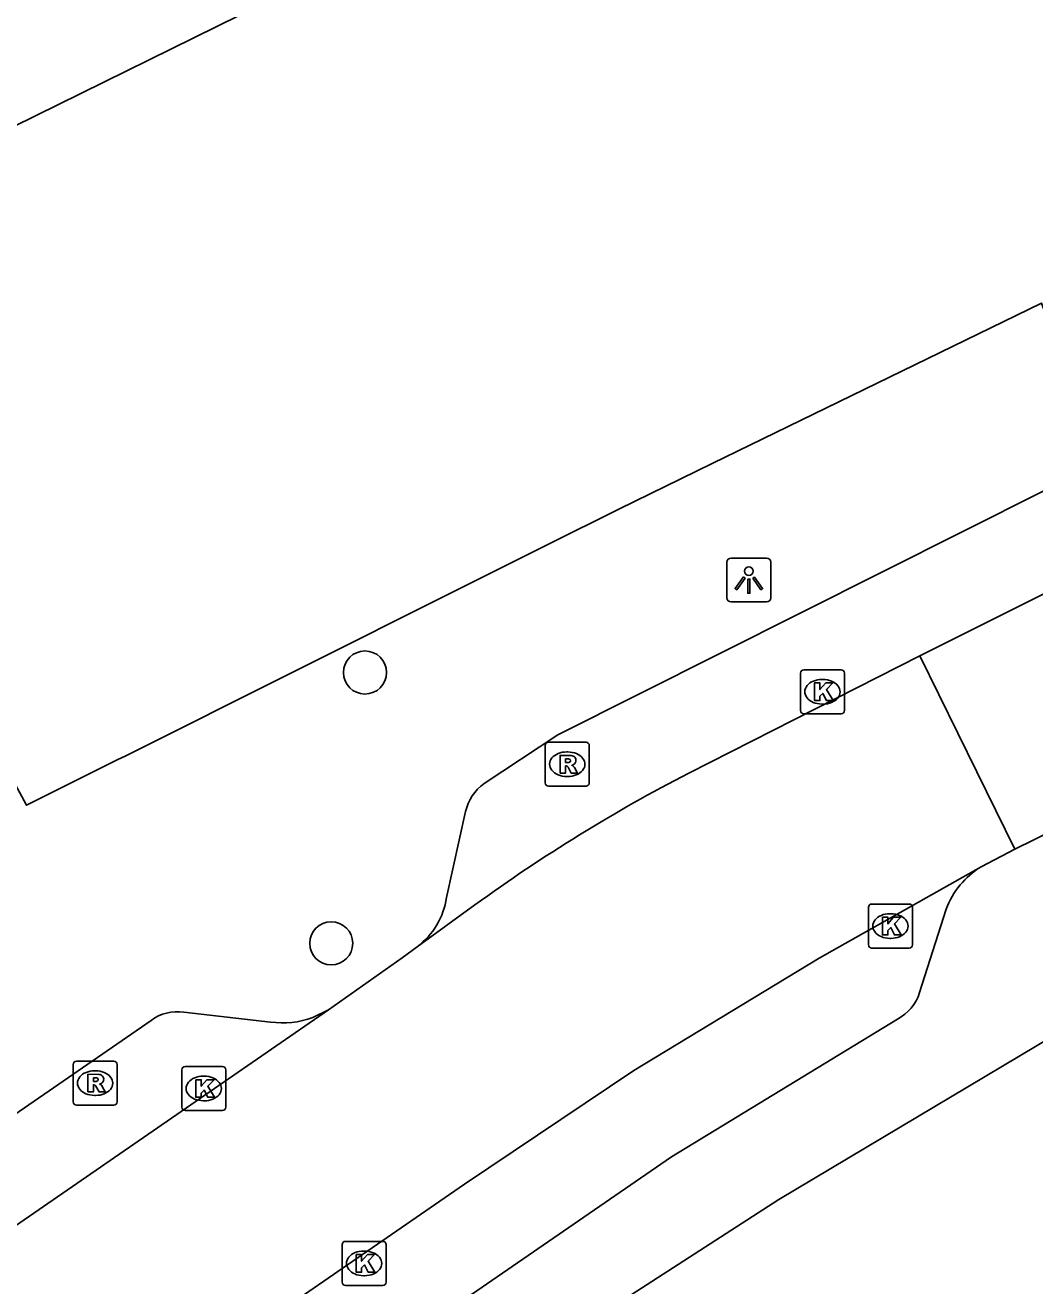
# Model space of a CAD drawing. Extents: x 157793 to 159380, y 380882 to 382313.
# Drawn here: x 158280.29 to 158303.24, y 381473.87 to 381502.51 of the extents above; entities that cross this region are included whole.
import ezdxf

# ---------------------------------------------------------------- set-up
doc = ezdxf.new("R2010")
doc.units = 0
for name, color, linetype in [('IMGEO_Boom', 7, 'Continuous'), ('IMGEO_Kolk', 7, 'Continuous'), ('IMGEO_Lichtpunt', 7, 'Continuous'), ('IMGEO_Pand', 7, 'Continuous'), ('IMGEO_Rijbaan_lokaal_open', 7, 'Continuous'), ('IMGEO_Rioolput', 7, 'Continuous'), ('IMGEO_Voetpad_open', 7, 'Continuous')]:
    doc.layers.add(name, color=color, linetype=linetype)

msp = doc.modelspace()

# ---------------------------------------------------------------- linework, layer by layer
at = {"layer": 'IMGEO_Boom'}
for centre in [(158288.014, 381487.806), (158287.246, 381481.652)]:
    msp.add_circle(centre, 0.489, dxfattribs=at)
at = {"layer": 'IMGEO_Kolk'}
for p, q in [((158297.909, 381486.942), (158297.909, 381487.794)), ((158297.984, 381487.868), (158298.836, 381487.868)), ((158298.397, 381487.648), (158298.422, 381487.648)), ((158298.91, 381487.794), (158298.91, 381486.942)), ((158298.42, 381487.088), (158298.395, 381487.088)), ((158298.836, 381486.868), (158297.984, 381486.868)), ((158299.528, 381482.545), (158300.38, 381482.545)), ((158299.453, 381481.619), (158299.453, 381482.471)), ((158299.941, 381482.325), (158299.966, 381482.325)), ((158300.454, 381482.471), (158300.454, 381481.619)), ((158299.964, 381481.765), (158299.939, 381481.765)), ((158300.38, 381481.545), (158299.528, 381481.545)), ((158283.849, 381477.928), (158283.849, 381478.78)), ((158283.924, 381478.854), (158284.776, 381478.854)), ((158284.85, 381478.78), (158284.85, 381477.928)), ((158284.337, 381478.634), (158284.362, 381478.634)), ((158284.36, 381478.074), (158284.335, 381478.074)), ((158284.776, 381477.854), (158283.924, 381477.854)), ((158287.494, 381473.954), (158287.494, 381474.806)), ((158287.569, 381474.88), (158288.421, 381474.88)), ((158288.495, 381474.806), (158288.495, 381473.954)), ((158287.982, 381474.66), (158288.007, 381474.66)), ((158288.421, 381473.88), (158287.569, 381473.88)), ((158288.005, 381474.1), (158287.98, 381474.1))]:
    msp.add_line(p, q, dxfattribs=at)
for points in [[(158297.909, 381486.942), (158297.909, 381487.794)], [(158297.984, 381487.868), (158298.836, 381487.868)], [(158298.91, 381487.794), (158298.91, 381486.942)], [(158298.23, 381487.568), (158298.353, 381487.568), (158298.353, 381487.417), (158298.483, 381487.568), (158298.647, 381487.568), (158298.501, 381487.417), (158298.654, 381487.168), (158298.502, 381487.168), (158298.417, 381487.332), (158298.353, 381487.265), (158298.353, 381487.168), (158298.23, 381487.168), (158298.23, 381487.568)], [(158298.836, 381486.868), (158297.984, 381486.868)], [(158299.528, 381482.545), (158300.38, 381482.545)], [(158299.453, 381481.619), (158299.453, 381482.471)], [(158299.774, 381482.245), (158299.897, 381482.245), (158299.897, 381482.094), (158300.027, 381482.245), (158300.191, 381482.245), (158300.045, 381482.094), (158300.198, 381481.845), (158300.046, 381481.845), (158299.961, 381482.009), (158299.897, 381481.942), (158299.897, 381481.845), (158299.774, 381481.845), (158299.774, 381482.245)], [(158300.454, 381482.471), (158300.454, 381481.619)], [(158300.38, 381481.545), (158299.528, 381481.545)], [(158283.849, 381477.928), (158283.849, 381478.78)], [(158283.924, 381478.854), (158284.776, 381478.854)], [(158284.85, 381478.78), (158284.85, 381477.928)], [(158284.17, 381478.554), (158284.293, 381478.554), (158284.293, 381478.403), (158284.423, 381478.554), (158284.587, 381478.554), (158284.441, 381478.403), (158284.594, 381478.154), (158284.442, 381478.154), (158284.357, 381478.318), (158284.293, 381478.251), (158284.293, 381478.154), (158284.17, 381478.154), (158284.17, 381478.554)], [(158284.776, 381477.854), (158283.924, 381477.854)], [(158287.494, 381473.954), (158287.494, 381474.806)], [(158287.569, 381474.88), (158288.421, 381474.88)], [(158288.495, 381474.806), (158288.495, 381473.954)], [(158287.815, 381474.58), (158287.938, 381474.58), (158287.938, 381474.429), (158288.068, 381474.58), (158288.232, 381474.58), (158288.086, 381474.429), (158288.239, 381474.18), (158288.087, 381474.18), (158288.002, 381474.344), (158287.938, 381474.277), (158287.938, 381474.18), (158287.815, 381474.18), (158287.815, 381474.58)], [(158288.421, 381473.88), (158287.569, 381473.88)]]:
    msp.add_lwpolyline(points, dxfattribs=at)
for centre, start, end in [((158297.986, 381487.792), 91.552, 178.448), ((158297.986, 381487.792), 91.552, 178.448), ((158298.834, 381487.792), 1.552, 88.448), ((158298.834, 381487.792), 1.552, 88.448), ((158297.986, 381486.944), 181.552, 268.448), ((158297.986, 381486.944), 181.552, 268.448), ((158298.834, 381486.944), 271.552, 358.448), ((158298.834, 381486.944), 271.552, 358.448), ((158299.53, 381482.469), 91.552, 178.448), ((158299.53, 381482.469), 91.552, 178.448), ((158300.378, 381482.469), 1.552, 88.448), ((158300.378, 381482.469), 1.552, 88.448), ((158299.53, 381481.621), 181.552, 268.448), ((158299.53, 381481.621), 181.552, 268.448), ((158300.378, 381481.621), 271.552, 358.448), ((158300.378, 381481.621), 271.552, 358.448), ((158283.926, 381478.778), 91.552, 178.448), ((158283.926, 381478.778), 91.552, 178.448), ((158284.774, 381478.778), 1.552, 88.448), ((158284.774, 381478.778), 1.552, 88.448), ((158283.926, 381477.93), 181.552, 268.448), ((158283.926, 381477.93), 181.552, 268.448), ((158284.774, 381477.93), 271.552, 358.448), ((158284.774, 381477.93), 271.552, 358.448), ((158287.571, 381474.804), 91.552, 178.448), ((158287.571, 381474.804), 91.552, 178.448), ((158288.419, 381474.804), 1.552, 88.448), ((158288.419, 381474.804), 1.552, 88.448), ((158287.571, 381473.956), 181.552, 268.448), ((158287.571, 381473.956), 181.552, 268.448), ((158288.419, 381473.956), 271.552, 358.448), ((158288.419, 381473.956), 271.552, 358.448)]:
    msp.add_arc(centre, 0.0765, start, end, dxfattribs=at)
for centre, major_axis, ratio, start_param, end_param in [((158298.396, 381487.368), (-0.387, 0.002), 0.722429, 4.712389, 7.853982), ((158298.421, 381487.368), (-0.39, 0.002), 0.717154, 1.570796, 4.712389), ((158299.94, 381482.045), (-0.387, 0.002), 0.722429, 4.712389, 7.853982), ((158299.965, 381482.045), (-0.39, 0.002), 0.717154, 1.570796, 4.712389), ((158284.336, 381478.354), (-0.387, 0.002), 0.722429, 4.712389, 7.853982), ((158284.361, 381478.354), (-0.39, 0.002), 0.717154, 1.570796, 4.712389), ((158287.981, 381474.38), (-0.387, 0.002), 0.722429, 4.712389, 7.853982), ((158288.006, 381474.38), (-0.39, 0.002), 0.717154, 1.570796, 4.712389)]:
    msp.add_ellipse(centre, major_axis=major_axis, ratio=ratio, start_param=start_param, end_param=end_param, dxfattribs=at)
at = {"layer": 'IMGEO_Lichtpunt'}
for p, q in [((158296.238, 381490.312), (158296.238, 381489.505)), ((158296.238, 381490.312), (158296.238, 381489.505)), ((158297.14, 381490.407), (158296.332, 381490.407)), ((158297.14, 381490.407), (158296.332, 381490.407)), ((158297.234, 381489.505), (158297.234, 381490.312)), ((158297.234, 381489.505), (158297.234, 381490.312)), ((158296.332, 381489.411), (158297.14, 381489.411)), ((158296.332, 381489.411), (158297.14, 381489.411))]:
    msp.add_line(p, q, dxfattribs=at)
for points in [[(158296.612, 381489.976), (158296.651, 381489.948), (158296.463, 381489.686), (158296.425, 381489.713), (158296.612, 381489.976)], [(158296.714, 381489.928), (158296.761, 381489.928), (158296.761, 381489.606), (158296.714, 381489.606), (158296.714, 381489.928)], [(158296.824, 381489.948), (158296.862, 381489.975), (158297.049, 381489.713), (158297.01, 381489.685), (158296.824, 381489.948)]]:
    msp.add_lwpolyline(points, dxfattribs=at)
msp.add_circle((158296.737, 381490.11), 0.0994, dxfattribs=at)
for centre, start, end in [((158296.332, 381490.312), 90, 180), ((158296.332, 381490.312), 90, 180), ((158297.14, 381490.312), 0, 90), ((158297.14, 381490.312), 0, 90), ((158296.332, 381489.505), 180, 270), ((158296.332, 381489.505), 180, 270), ((158297.14, 381489.505), 270, 0), ((158297.14, 381489.505), 270, 360)]:
    msp.add_arc(centre, 0.0946, start, end, dxfattribs=at)
at = {"layer": 'IMGEO_Pand'}
msp.add_lwpolyline([(158285.679, 381502.993), (158280.019, 381500.202)], dxfattribs=at)
at = {"layer": 'IMGEO_Rijbaan_lokaal_open'}
for points in [[(158323.239, 381499.498), (158300.625, 381488.183)], [(158300.625, 381488.183), (158295.372, 381485.52)], [(158300.625, 381488.183), (158302.784, 381483.793)], [(158307.7, 381486.207), (158302.784, 381483.793)], [(158302.784, 381483.793), (158302.02, 381483.392)], [(158302.02, 381483.392), (158298.335, 381481.315), (158294.12, 381478.763), (158290.279, 381476.177), (158238.977, 381440.815)], [(158290.513, 381482.525), (158289.203, 381481.576)], [(158287.186, 381480.143), (158288.861, 381481.321), (158289.203, 381481.576)], [(158287.186, 381480.143), (158236.126, 381444.916)]]:
    msp.add_lwpolyline(points, dxfattribs=at)
msp.add_arc((158312.534, 381452.238), 37.446, 117.2779, 126.0199, dxfattribs=at)
at = {"layer": 'IMGEO_Rioolput'}
for p, q in [((158292.185, 381486.222), (158293.037, 381486.222)), ((158292.11, 381485.296), (158292.11, 381486.148)), ((158292.598, 381486.002), (158292.623, 381486.002)), ((158293.111, 381486.148), (158293.111, 381485.296)), ((158292.621, 381485.442), (158292.596, 381485.442)), ((158293.037, 381485.222), (158292.185, 381485.222)), ((158281.38, 381478.05), (158281.38, 381478.902)), ((158281.455, 381478.976), (158282.307, 381478.976)), ((158281.868, 381478.756), (158281.893, 381478.756)), ((158282.381, 381478.902), (158282.381, 381478.05)), ((158281.891, 381478.196), (158281.866, 381478.196)), ((158282.307, 381477.976), (158281.455, 381477.976))]:
    msp.add_line(p, q, dxfattribs=at)
for points in [[(158292.185, 381486.222), (158293.037, 381486.222)], [(158292.11, 381485.296), (158292.11, 381486.148)], [(158292.699, 381485.92), (158292.447, 381485.922), (158292.447, 381485.522)], [(158293.111, 381486.148), (158293.111, 381485.296)], [(158292.447, 381485.522), (158292.571, 381485.522), (158292.571, 381485.684), (158292.582, 381485.684)], [(158292.625, 381485.841), (158292.571, 381485.841), (158292.571, 381485.76)], [(158292.571, 381485.76), (158292.623, 381485.76)], [(158292.629, 381485.655), (158292.7, 381485.522), (158292.84, 381485.522), (158292.775, 381485.648)], [(158293.037, 381485.222), (158292.185, 381485.222)], [(158281.38, 381478.05), (158281.38, 381478.902)], [(158281.455, 381478.976), (158282.307, 381478.976)], [(158282.381, 381478.902), (158282.381, 381478.05)], [(158281.969, 381478.674), (158281.717, 381478.676), (158281.717, 381478.276)], [(158281.895, 381478.595), (158281.841, 381478.595), (158281.841, 381478.514)], [(158281.841, 381478.514), (158281.893, 381478.514)], [(158281.717, 381478.276), (158281.841, 381478.276), (158281.841, 381478.438), (158281.852, 381478.438)], [(158281.899, 381478.409), (158281.97, 381478.276), (158282.11, 381478.276), (158282.045, 381478.402)], [(158282.307, 381477.976), (158281.455, 381477.976)]]:
    msp.add_lwpolyline(points, dxfattribs=at)
for centre, radius, start, end in [((158292.187, 381486.146), 0.0765, 91.552, 178.448), ((158292.187, 381486.146), 0.0765, 91.552, 178.448), ((158293.035, 381486.146), 0.0765, 1.552, 88.448), ((158293.035, 381486.146), 0.0765, 1.552, 88.448), ((158292.698, 381485.81), 0.109, 350.3612, 89.416), ((158292.581, 381485.631), 0.0533, 26.0293, 88.6989), ((158292.607, 381485.949), 0.19, 274.7715, 282.9687), ((158292.631, 381485.745), 0.0964, 77.0061, 93.1865), ((158292.645, 381485.802), 0.0378, 276.6634, 79.6772), ((158292.696, 381485.81), 0.112, 277.5842, 350.9817), ((158292.68, 381485.595), 0.108, 29.5134, 73.7905), ((158292.187, 381485.298), 0.0765, 181.552, 268.448), ((158292.187, 381485.298), 0.0765, 181.552, 268.448), ((158293.035, 381485.298), 0.0765, 271.552, 358.448), ((158293.035, 381485.298), 0.0765, 271.552, 358.448), ((158281.457, 381478.9), 0.0765, 91.552, 178.448), ((158281.457, 381478.9), 0.0765, 91.552, 178.448), ((158282.305, 381478.9), 0.0765, 1.552, 88.448), ((158282.305, 381478.9), 0.0765, 1.552, 88.448), ((158281.877, 381478.703), 0.19, 274.7715, 282.9687), ((158281.901, 381478.499), 0.0964, 77.0061, 93.1865), ((158281.915, 381478.556), 0.0378, 276.6634, 79.6772), ((158281.968, 381478.564), 0.109, 350.3612, 89.416), ((158281.966, 381478.564), 0.112, 277.5842, 350.9817), ((158281.851, 381478.385), 0.0533, 26.0293, 88.6989), ((158281.95, 381478.349), 0.108, 29.5134, 73.7905), ((158281.457, 381478.052), 0.0765, 181.552, 268.448), ((158281.457, 381478.052), 0.0765, 181.552, 268.448), ((158282.305, 381478.052), 0.0765, 271.552, 358.448), ((158282.305, 381478.052), 0.0765, 271.552, 358.448)]:
    msp.add_arc(centre, radius, start, end, dxfattribs=at)
for centre, major_axis, ratio, start_param, end_param in [((158292.597, 381485.722), (-0.387, 0.002), 0.722429, 4.712389, 7.853982), ((158292.622, 381485.722), (-0.39, 0.002), 0.717154, 1.570796, 4.712389), ((158281.867, 381478.476), (-0.387, 0.002), 0.722429, 4.712389, 7.853982), ((158281.892, 381478.476), (-0.39, 0.002), 0.717154, 1.570796, 4.712389)]:
    msp.add_ellipse(centre, major_axis=major_axis, ratio=ratio, start_param=start_param, end_param=end_param, dxfattribs=at)
at = {"layer": 'IMGEO_Voetpad_open'}
for points in [[(158290.721, 381485.284), (158292.396, 381486.391), (158323.691, 381502.101), (158328.215, 381504.357), (158335.434, 381507.954), (158339.842, 381510.182), (158360.378, 381520.424)], [(158279.346, 381486.606), (158279.862, 381485.646), (158280.323, 381484.788), (158282.401, 381485.828), (158282.563, 381485.908), (158290.201, 381489.729), (158291.758, 381490.507), (158292.187, 381490.722), (158293.783, 381491.52), (158295.901, 381492.555), (158303.384, 381496.2), (158303.625, 381495.571), (158305.588, 381496.813)], [(158289.869, 381482.694), (158290.3, 381484.644)], [(158301.222, 381482.427), (158300.616, 381480.534)], [(158309.727, 381474.963), (158273.457, 381457.008), (158272.57, 381458.87), (158294.066, 381473.665), (158297.419, 381475.832), (158304.861, 381480.266), (158304.977, 381480.342)], [(158235.765, 381447.229), (158250.571, 381457.44), (158256.757, 381461.706), (158283.152, 381479.902)], [(158300.112, 381479.931), (158294.977, 381476.803), (158237.636, 381437.336)], [(158283.895, 381480.089), (158285.867, 381479.863)], [(158286.831, 381479.969), (158287.186, 381480.143)]]:
    msp.add_lwpolyline(points, dxfattribs=at)
for centre, radius, start, end in [((158291.371, 381484.398), 1.099, 126.2613, 167.0638), ((158302.983, 381481.783), 1.875, 120.9056, 159.9168), ((158288.158, 381482.956), 1.731, 307.1441, 351.2908), ((158299.66, 381480.821), 0.998, 296.9275, 343.2933), ((158283.754, 381479.081), 1.018, 82.0236, 126.2302), ((158286.146, 381481.758), 1.915, 261.6108, 290.9391)]:
    msp.add_arc(centre, radius, start, end, dxfattribs=at)

doc.saveas('drawing.dxf')
